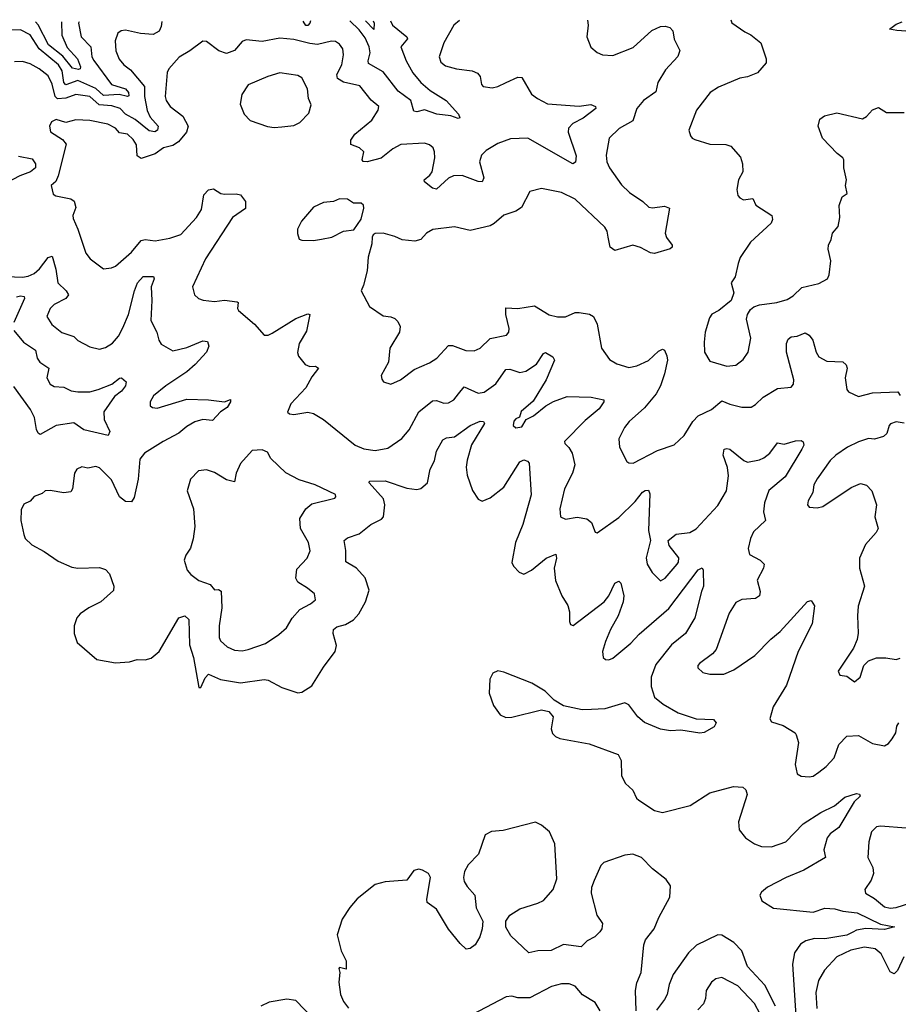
# Model space of a CAD drawing. Extents: x 1954683 to 2060285, y 904798 to 1016299.
# Tile 466 of 472: x 2040452 to 2044885, y 1011305 to 1016272. Entities that reach past the tile are written whole.
import ezdxf

# ---------------------------------------------------------------- set-up
doc = ezdxf.new("R2010")
doc.units = 0

msp = doc.modelspace()

# ---------------------------------------------------------------- linework, layer by layer
at = {"layer": '0CON10XD'}
for points in [[(2040752, 1016262.2), (2040748.8, 1016255), (2040761.8, 1016185), (2040810.6, 1016135), (2040816.2, 1016085), (2040825, 1016065.5), (2040914.7, 1015945), (2040985, 1015923.3), (2041001.3, 1015905), (2041001.7, 1015888.3), (2040995, 1015884.7), (2040954.2, 1015894.2), (2040875, 1015889.3), (2040835.4, 1015925.4), (2040745, 1015965.1), (2040683.8, 1015943.8), (2040674.6, 1015954.6), (2040666, 1016015), (2040647.2, 1016045), (2040550, 1016125), (2040503.9, 1016195), (2040455, 1016221.1), (2040395, 1016219.5)], [(2041168.4, 1016263.4), (2041165, 1016237.5), (2041155, 1016214.5), (2041125, 1016198.2), (2041061.9, 1016201.9), (2040985, 1016219.5), (2040963.6, 1016216.4), (2040946.4, 1016203.6), (2040932.7, 1016165), (2040936.2, 1016115), (2040952.7, 1016072.7), (2040976.9, 1016045), (2041010, 1016020), (2041080.7, 1015935), (2041080.6, 1015885), (2041095, 1015813.5), (2041110.7, 1015780.7), (2041150.3, 1015735), (2041146.5, 1015715), (2041133.7, 1015706.3), (2041105, 1015711.3), (2041035, 1015768.8), (2040986.1, 1015796.1), (2040959.1, 1015825), (2040917, 1015837), (2040852.6, 1015842.6), (2040805, 1015884.2), (2040735.2, 1015894.8), (2040684.1, 1015875.9), (2040643, 1015873), (2040630.4, 1015885), (2040615, 1015946.9), (2040595, 1015988.2), (2040549.4, 1016025), (2040505, 1016049.2), (2040465, 1016061.5), (2040425, 1016060)], [(2040663.1, 1016261.9), (2040665, 1016194.2), (2040691.4, 1016131.4), (2040743, 1016075), (2040758.3, 1016035), (2040756.2, 1016025), (2040748.3, 1016021.7), (2040718.2, 1016028.2), (2040668.9, 1016088.9), (2040596.5, 1016145), (2040545, 1016247), (2040531.8, 1016261.5)], [(2042670.8, 1016268), (2042642.2, 1016245), (2042592.2, 1016155), (2042568.1, 1016085), (2042577.4, 1016057.4), (2042599.8, 1016039.8), (2042655, 1016023.6), (2042735, 1016014.5), (2042762.5, 1016002.5), (2042776, 1015985), (2042782.5, 1015945), (2042790, 1015935), (2042835, 1015929.2), (2042865, 1015935.7), (2042906.2, 1015955), (2042965, 1015982.2), (2042985, 1015980.8), (2043035, 1015896.7), (2043063.8, 1015873.8), (2043115, 1015848.5), (2043275, 1015836.2), (2043334.1, 1015844.1), (2043356.7, 1015835), (2043358.8, 1015825), (2043295, 1015775.6), (2043242.2, 1015747.7), (2043221.1, 1015725), (2043219.4, 1015705), (2043260, 1015585), (2043257, 1015553), (2043242.5, 1015545), (2043015, 1015673.8), (2042928.8, 1015671.2), (2042865, 1015647.9), (2042805, 1015611.5), (2042781.2, 1015588.8), (2042771.2, 1015555), (2042793.5, 1015475), (2042785, 1015453.8), (2042765, 1015455.6), (2042685, 1015486.8), (2042641.2, 1015485), (2042615, 1015472.1), (2042555, 1015416.9), (2042535, 1015423.1), (2042495, 1015453.8), (2042492.9, 1015465), (2042521.8, 1015488.2), (2042532.5, 1015505), (2042546.7, 1015575), (2042545.6, 1015605), (2042537.5, 1015625), (2042520.2, 1015640.2), (2042495, 1015650), (2042375, 1015641.8), (2042335, 1015620), (2042275, 1015573.1), (2042205, 1015555.5), (2042185, 1015556.2), (2042180, 1015565), (2042188.8, 1015605), (2042165.5, 1015625.5), (2042123.3, 1015643.3), (2042122.9, 1015665), (2042143.1, 1015695), (2042228.9, 1015765), (2042260, 1015815), (2042263.8, 1015835), (2042225, 1015866), (2042168.1, 1015938.1), (2042085, 1015956.6), (2042054.5, 1015975), (2042052.7, 1015995), (2042076.9, 1016045), (2042086.1, 1016095), (2042082.2, 1016125), (2042065, 1016148.1), (2042045, 1016161.5), (2042025, 1016164.4), (2041955, 1016147.7), (2041915, 1016151.7), (2041835, 1016172.7), (2041765, 1016179.5), (2041675, 1016161.5), (2041595, 1016170.4), (2041575, 1016161.5), (2041535, 1016116.2), (2041495, 1016101.8), (2041457.1, 1016115), (2041395, 1016162.5), (2041375, 1016164.2), (2041310.8, 1016115), (2041256.3, 1016083.7), (2041204.2, 1016025), (2041195.6, 1016005), (2041186.2, 1015885), (2041190, 1015865), (2041211.4, 1015835), (2041274.6, 1015785), (2041301.5, 1015735), (2041293.8, 1015705), (2041253.5, 1015656.5), (2041225, 1015636.8), (2041177.1, 1015625), (2041135, 1015595.3), (2041065, 1015571.9), (2041045, 1015585.7), (2041040.3, 1015640.2), (2041025, 1015668.5), (2040995, 1015694.5), (2040955, 1015701.5), (2040934.3, 1015724.3), (2040895.6, 1015745.6), (2040805, 1015763.2), (2040735, 1015766.4), (2040685, 1015753.6), (2040635, 1015768), (2040612.6, 1015757.4), (2040601.4, 1015735), (2040606.7, 1015706.7), (2040667.6, 1015667.6), (2040685.5, 1015645), (2040645.9, 1015484.1), (2040633.9, 1015456.1), (2040611.2, 1015435), (2040621.2, 1015391.2), (2040633.9, 1015383.9), (2040709.2, 1015369.2), (2040727.2, 1015357.2), (2040735.4, 1015325), (2040720, 1015285), (2040721.4, 1015268.6), (2040745.6, 1015215), (2040785.7, 1015095), (2040807.1, 1015065), (2040875, 1015016), (2040915, 1015020), (2040935, 1015029.2), (2041015, 1015100), (2041065, 1015157.9), (2041085, 1015163.2), (2041135, 1015157.3), (2041209.7, 1015170.3), (2041265, 1015188.5), (2041344.5, 1015275), (2041368.9, 1015315), (2041381.3, 1015388.7), (2041405, 1015414), (2041429.2, 1015419.2), (2041465.8, 1015395.8), (2041485, 1015391.9), (2041544.2, 1015394.2), (2041565, 1015388.8), (2041590.8, 1015355), (2041590.7, 1015319.3), (2041525, 1015274.3), (2041389.1, 1015065), (2041324.2, 1014925), (2041333.8, 1014885), (2041353.3, 1014865), (2041376.8, 1014856.8), (2041435, 1014850.5), (2041485, 1014857.8), (2041548.6, 1014848.6), (2041554, 1014845), (2041550.5, 1014815), (2041555.7, 1014805), (2041636.9, 1014736.9), (2041685, 1014681.2), (2041705, 1014681.2), (2041725, 1014691.2), (2041845, 1014765.6), (2041905, 1014788), (2041915.6, 1014785.6), (2041898.9, 1014701.1), (2041862.1, 1014637.9), (2041853.6, 1014593.6), (2041859.2, 1014575), (2041892.1, 1014532.1), (2041915, 1014523.1), (2041945, 1014524), (2041960, 1014515), (2041925, 1014470.8), (2041895.3, 1014414.7), (2041820, 1014335), (2041802.5, 1014292.5), (2041813, 1014283), (2041835, 1014280), (2041905, 1014292.5), (2041935, 1014285.8), (2041985, 1014255.6), (2042145, 1014125.6), (2042188, 1014108), (2042245, 1014099.5), (2042309.8, 1014110.2), (2042380.6, 1014159.4), (2042417.4, 1014202.6), (2042465, 1014293.1), (2042535, 1014350), (2042555, 1014351.1), (2042592.6, 1014337.4), (2042615, 1014339.1), (2042643.1, 1014355), (2042666.2, 1014385), (2042695, 1014419.5), (2042765, 1014388.2), (2042795, 1014392.7), (2042853.6, 1014435), (2042905, 1014508.1), (2042925, 1014510), (2042975, 1014492.2), (2043005, 1014498.8), (2043060, 1014535), (2043095, 1014588), (2043105, 1014592.5), (2043141.7, 1014571.7), (2043150.8, 1014555), (2043108.5, 1014455), (2043043.1, 1014346.9), (2042982.5, 1014295), (2042973.3, 1014266.7), (2042955, 1014258.8), (2042945, 1014246.7), (2042942, 1014225), (2042955, 1014214), (2042985, 1014218.8), (2043007.5, 1014255), (2043045, 1014274.3), (2043106.2, 1014323.8), (2043145, 1014346.5), (2043215, 1014371.2), (2043335, 1014367.5), (2043399.2, 1014355), (2043399.4, 1014345), (2043375, 1014308.5), (2043305, 1014250), (2043201.1, 1014145), (2043201.9, 1014135), (2043223.3, 1014113.3), (2043238.9, 1014085), (2043253, 1014027), (2043241.2, 1013985), (2043200.9, 1013905), (2043177.8, 1013805), (2043180, 1013765), (2043205, 1013752.5), (2043265, 1013762.9), (2043314.1, 1013754.1), (2043337.8, 1013735), (2043355, 1013687.5), (2043365, 1013684), (2043475, 1013760.9), (2043558, 1013842), (2043595, 1013889.4), (2043607.7, 1013897.7), (2043625, 1013898.8), (2043630.6, 1013880.6), (2043624.6, 1013695), (2043634.3, 1013645), (2043613, 1013557), (2043617.5, 1013525), (2043642.7, 1013482.7), (2043685, 1013440.8), (2043709.4, 1013455), (2043768.6, 1013525), (2043775.6, 1013535), (2043777.4, 1013557.4), (2043729.1, 1013619.1), (2043724.5, 1013645.5), (2043765, 1013677.1), (2043833.3, 1013685), (2043866, 1013704), (2043975, 1013820.6), (2044017.9, 1013895), (2044028.4, 1013971.6), (2044022.7, 1014012.7), (2044001.5, 1014075), (2044006.7, 1014105), (2044020.6, 1014109.4), (2044035, 1014105.5), (2044105, 1014049.1), (2044125, 1014040.4), (2044185, 1014052.1), (2044207.3, 1014062.7), (2044236.7, 1014085), (2044275, 1014137.5), (2044309.1, 1014130.9), (2044367, 1014147), (2044395, 1014148.8), (2044405, 1014142.5), (2044408, 1014125), (2044399.2, 1014105), (2044315, 1013966.5), (2044232.2, 1013897.7), (2044209.6, 1013835), (2044205, 1013790), (2044214.6, 1013745), (2044155, 1013687.8), (2044139.1, 1013655), (2044127.9, 1013605), (2044134, 1013574), (2044187.5, 1013545), (2044208.6, 1013525), (2044205.7, 1013505), (2044173.3, 1013445), (2044187.8, 1013387.8), (2044185, 1013366.2), (2044165, 1013351.8), (2044095, 1013347.5), (2044065, 1013332.5), (2044031.5, 1013278.5), (2043965.5, 1013094.5), (2043946.8, 1013073.2), (2043882.5, 1013025), (2043873.3, 1013015), (2043873, 1013003), (2043899.3, 1012979.3), (2043935, 1012970), (2044005, 1012970.8), (2044055, 1012993.1), (2044160.6, 1013065), (2044242.7, 1013147.3), (2044289.1, 1013185), (2044426.7, 1013336.7), (2044445, 1013342.5), (2044462, 1013315), (2044450.8, 1013225), (2044380.4, 1013085), (2044321.1, 1012915), (2044253.3, 1012805), (2044236.2, 1012745), (2044245, 1012730), (2044305, 1012710.8), (2044364, 1012675), (2044370.6, 1012665), (2044381.9, 1012625), (2044364.2, 1012515), (2044375, 1012467.5), (2044395, 1012456.2), (2044435, 1012452), (2044455, 1012456.2), (2044485, 1012476), (2044521.2, 1012505), (2044561.3, 1012548.7), (2044584.4, 1012615), (2044625, 1012656.9), (2044685, 1012660.9), (2044755, 1012620), (2044815, 1012609.4), (2044835, 1012620), (2044855, 1012644.2), (2044872.1, 1012675), (2044877.6, 1012707.6), (2044888.5, 1012725)], [(2041919.1, 1016265.7), (2041915, 1016254.4), (2041905, 1016242.7), (2041895, 1016243.2), (2041881.8, 1016265.6)], [(2042322.7, 1016267), (2042332.1, 1016245), (2042405.7, 1016185), (2042408.1, 1016175), (2042374.6, 1016135), (2042401.4, 1016065), (2042435, 1016004.5), (2042475.3, 1015955), (2042522.1, 1015915), (2042604.4, 1015864.4), (2042666.7, 1015795), (2042672.5, 1015777.5), (2042665, 1015774.4), (2042627.7, 1015787.7), (2042556, 1015795), (2042495, 1015816.8), (2042455, 1015808.2), (2042441.2, 1015811.2), (2042425.3, 1015865), (2042361.7, 1015911.7), (2042285, 1016008.7), (2042211.9, 1016051.9), (2042209.5, 1016065), (2042219.6, 1016105), (2042215.5, 1016135), (2042195, 1016180.4), (2042165, 1016221), (2042117, 1016266.3)], [(2043317.6, 1016270), (2043320.8, 1016245), (2043313.8, 1016185), (2043333.9, 1016133.9), (2043365, 1016106.7), (2043392.5, 1016095), (2043445, 1016092), (2043547.6, 1016132.4), (2043641.7, 1016218.3), (2043685, 1016237.5), (2043708.8, 1016238.8), (2043732.7, 1016232.7), (2043746.8, 1016216.8), (2043754.4, 1016174.4), (2043783, 1016117), (2043773, 1016087), (2043711.2, 1016018.8), (2043671.9, 1015955), (2043660.9, 1015909.1), (2043600, 1015865), (2043565.6, 1015825), (2043545, 1015761.9), (2043476.7, 1015723.3), (2043425.8, 1015675), (2043410.9, 1015589.1), (2043414.6, 1015555), (2043428.2, 1015525), (2043488.7, 1015438.7), (2043529.6, 1015399.6), (2043595.8, 1015355.8), (2043626.3, 1015326.3), (2043645, 1015323.3), (2043705, 1015331.4), (2043731.2, 1015321.2), (2043709.2, 1015195), (2043715, 1015173.3), (2043743.8, 1015135), (2043743.3, 1015125), (2043733.9, 1015116.1), (2043655, 1015092.2), (2043635, 1015095.6), (2043585, 1015122.9), (2043545, 1015134.3), (2043455, 1015108.5), (2043431.5, 1015125), (2043420.4, 1015175), (2043415.5, 1015205), (2043404.4, 1015225), (2043255, 1015366.5), (2043185, 1015400.5), (2043085, 1015421.1), (2043025, 1015406.2), (2042983.3, 1015325), (2042955, 1015306.2), (2042894.1, 1015285.9), (2042846.2, 1015243.8), (2042825, 1015233.1), (2042725, 1015208.5), (2042645, 1015227.8), (2042535.8, 1015214.2), (2042503.8, 1015195), (2042475, 1015164), (2042445, 1015155.6), (2042382.1, 1015162.1), (2042345, 1015179.2), (2042285, 1015195.7), (2042245.9, 1015194.1), (2042235, 1015187.5), (2042230, 1015175), (2042228.3, 1015141.7), (2042209.4, 1015075), (2042204.2, 1015005), (2042187, 1014933), (2042174.4, 1014905), (2042216.2, 1014825), (2042285, 1014778.8), (2042325, 1014774), (2042345, 1014764), (2042360.3, 1014750.3), (2042372, 1014725), (2042368, 1014695), (2042318.8, 1014615), (2042312.5, 1014545), (2042276.4, 1014476.4), (2042278.3, 1014458.3), (2042287.5, 1014445), (2042325, 1014434), (2042373.3, 1014455), (2042441.7, 1014508.3), (2042518.9, 1014541.1), (2042556, 1014564), (2042615, 1014628.2), (2042635, 1014628.8), (2042702.6, 1014602.6), (2042745, 1014602.5), (2042775, 1014614.4), (2042825, 1014663.5), (2042908.7, 1014681.3), (2042920, 1014695), (2042922.2, 1014715), (2042904.6, 1014785.4), (2042905, 1014818), (2042965, 1014815.4), (2043048.7, 1014828.7), (2043123.8, 1014783.8), (2043165, 1014773.3), (2043206.6, 1014773.4), (2043255, 1014795.6), (2043275, 1014794.4), (2043327.1, 1014787.1), (2043347.8, 1014775), (2043366, 1014736), (2043387.5, 1014615), (2043427.9, 1014557.9), (2043465, 1014535.7), (2043525, 1014516.9), (2043565, 1014525.5), (2043625, 1014553.6), (2043675, 1014599.4), (2043695, 1014610), (2043705.5, 1014605.5), (2043716.6, 1014576.6), (2043720.9, 1014555), (2043704.7, 1014485.3), (2043684.7, 1014425.3), (2043662.7, 1014385), (2043605, 1014313.6), (2043527.8, 1014245), (2043503.1, 1014215), (2043475, 1014157.5), (2043478, 1014115), (2043515, 1014043.3), (2043525.9, 1014035.9), (2043547.5, 1014035), (2043670.6, 1014099.4), (2043755, 1014127.1), (2043805.4, 1014174.6), (2043848.2, 1014245), (2043875, 1014274.5), (2043942.5, 1014305), (2043995, 1014349.5), (2044035, 1014332), (2044095, 1014316.8), (2044142.2, 1014317.8), (2044165, 1014330.6), (2044202.7, 1014367.3), (2044275, 1014411.5), (2044345, 1014418.8), (2044356.5, 1014433.5), (2044357.3, 1014455), (2044320.8, 1014595), (2044320.9, 1014639.1), (2044329.7, 1014660.3), (2044345, 1014672.5), (2044375, 1014675.8), (2044415, 1014692), (2044435, 1014681.2), (2044454.3, 1014655), (2044470, 1014595), (2044485, 1014571.9), (2044525, 1014550), (2044605, 1014546.5), (2044621.4, 1014531.4), (2044626.7, 1014515), (2044616.7, 1014465), (2044625.9, 1014405.9), (2044633.3, 1014395), (2044685, 1014370.6), (2044755, 1014389.5), (2044883.3, 1014395), (2044895, 1014376.7)], [(2042235.4, 1016266.7), (2042240.7, 1016255), (2042238, 1016222), (2042197.1, 1016266.6)], [(2044040.4, 1016272.2), (2044045, 1016256.7), (2044110.5, 1016210.5), (2044141.2, 1016195), (2044191.2, 1016155), (2044218.8, 1016075), (2044218, 1016055), (2044175, 1016004.4), (2044125, 1015984.4), (2044085, 1015976.7), (2043978.7, 1015931.3), (2043936, 1015905), (2043867.1, 1015815), (2043828, 1015715), (2043835.9, 1015685.9), (2043844.2, 1015674.2), (2043858.3, 1015668.3), (2043935, 1015644.3), (2044015, 1015642.2), (2044040, 1015635), (2044088.2, 1015578.2), (2044099.5, 1015545), (2044100, 1015505), (2044079.2, 1015465), (2044070.8, 1015415), (2044076.2, 1015385), (2044085, 1015373.3), (2044104.1, 1015364.1), (2044150.7, 1015370.7), (2044167, 1015337), (2044246.7, 1015285), (2044250, 1015265), (2044243.3, 1015245), (2044139.8, 1015150.2), (2044087.6, 1015072.4), (2044077.5, 1015042.5), (2044062.5, 1014975), (2044042, 1014945), (2044055.8, 1014895), (2044041.2, 1014855), (2043980, 1014805), (2043944.2, 1014785.8), (2043931.7, 1014768.3), (2043911.4, 1014695), (2043905.8, 1014645), (2043908, 1014595), (2043935, 1014548.8), (2044020, 1014525), (2044065, 1014530), (2044102.7, 1014557.3), (2044127.5, 1014595), (2044140.6, 1014665), (2044119.1, 1014760.9), (2044124.6, 1014785.4), (2044139.1, 1014810.9), (2044156.2, 1014823.8), (2044185, 1014833.6), (2044272.5, 1014845), (2044325, 1014861.1), (2044355, 1014878.6), (2044398.6, 1014921.4), (2044485, 1014942), (2044527.1, 1014965), (2044535.8, 1014985), (2044544.2, 1015055), (2044532, 1015115), (2044533.8, 1015135), (2044547, 1015163), (2044552.5, 1015195), (2044581.7, 1015228.3), (2044590, 1015275), (2044587.5, 1015335), (2044601.7, 1015378.3), (2044627.5, 1015395), (2044618.8, 1015435), (2044624.2, 1015465), (2044611.2, 1015525), (2044610, 1015565), (2044605.7, 1015575.7), (2044577.3, 1015597.3), (2044503.3, 1015675), (2044481.2, 1015735), (2044489.3, 1015770.7), (2044513.6, 1015786.4), (2044575, 1015802.5), (2044705, 1015772.5), (2044725, 1015784), (2044755, 1015817.1), (2044785, 1015830), (2044825, 1015803.8), (2044915, 1015803.3)], [(2044947.6, 1016212.4), (2044877.1, 1016217.1), (2044840, 1016225), (2044875, 1016250), (2044905, 1016261.1)], [(2041735, 1015728.1), (2041775, 1015732.5), (2041835, 1015738), (2041865, 1015754), (2041909.8, 1015800.2), (2041923, 1015843), (2041909.4, 1015875), (2041903.2, 1015923.2), (2041875, 1015978.8), (2041855, 1015991.4), (2041765, 1016003.5), (2041704.5, 1015985.5), (2041605, 1015943.3), (2041573.3, 1015895), (2041563.9, 1015846.1), (2041583.8, 1015795), (2041614.3, 1015764.3), (2041702.6, 1015732.6), (2041735, 1015728.1)], [(2040445, 1015583.2), (2040515, 1015570), (2040530.9, 1015545), (2040530.9, 1015525), (2040506.9, 1015505), (2040452.5, 1015485), (2040381.7, 1015448.3)], [(2041935, 1015158), (2041975, 1015164.2), (2042027.5, 1015175), (2042085, 1015206), (2042137.3, 1015212.7), (2042173.9, 1015266.1), (2042188.3, 1015321.7), (2042186.2, 1015336.2), (2042175, 1015346.2), (2042136.7, 1015346.7), (2042105, 1015366.2), (2042065, 1015368.8), (2042034.3, 1015355.7), (2041985, 1015350), (2041935, 1015326), (2041873.4, 1015256.6), (2041853.8, 1015215), (2041853.6, 1015193.6), (2041862.5, 1015165), (2041875, 1015160), (2041935, 1015158)], [(2040385, 1014976.5), (2040465, 1014973.3), (2040495, 1014977.5), (2040525, 1014991.8), (2040550.8, 1015015), (2040595, 1015072.9), (2040615, 1015078.8), (2040633.3, 1015013.2), (2040644, 1014944), (2040686.5, 1014905), (2040697.1, 1014885), (2040684.1, 1014865.9), (2040626, 1014835), (2040605.8, 1014815), (2040588, 1014775), (2040613.8, 1014735), (2040665, 1014694), (2040724.4, 1014674.4), (2040745, 1014654.2), (2040805, 1014622), (2040855, 1014610.8), (2040885, 1014619.2), (2040919.4, 1014640.6), (2040950.5, 1014675), (2040972.6, 1014717.4), (2041000.5, 1014785), (2041030.3, 1014905), (2041045.8, 1014945), (2041075, 1014976.1), (2041127.3, 1014977.3), (2041130, 1014965), (2041115.3, 1014924.7), (2041118.8, 1014855), (2041112.5, 1014755), (2041143.6, 1014695), (2041153.5, 1014655), (2041165, 1014635.8), (2041225, 1014602.5), (2041295, 1014618.8), (2041375, 1014652.5), (2041398.6, 1014648.6), (2041405.4, 1014624.6), (2041394.5, 1014595), (2041337.7, 1014532.3), (2041294.5, 1014495), (2041188.6, 1014425), (2041126, 1014375), (2041110, 1014345), (2041110, 1014325), (2041122.5, 1014315), (2041145, 1014312.7), (2041295, 1014357.1), (2041405, 1014353.8), (2041485.7, 1014344.3), (2041515.9, 1014355.9), (2041516, 1014345), (2041498.1, 1014315), (2041465, 1014293.1), (2041425, 1014250.5), (2041375, 1014255.3), (2041335, 1014243.3), (2041295, 1014220.4), (2041255, 1014186.2), (2041175, 1014144.6), (2041081.9, 1014085), (2041057.8, 1014055), (2041049.6, 1013955), (2041028.7, 1013861.3), (2041015, 1013840), (2040985, 1013841.5), (2040955, 1013864.4), (2040915, 1013950.6), (2040855, 1014011.4), (2040835, 1014018.1), (2040795, 1014008.9), (2040765, 1014016.2), (2040740, 1014005), (2040727.5, 1013985), (2040718.1, 1013905), (2040710, 1013890), (2040675, 1013884.5), (2040605, 1013897.5), (2040580, 1013895), (2040565, 1013881.2), (2040525, 1013866.7), (2040505, 1013843.8), (2040472.1, 1013827.9), (2040459.7, 1013800.3), (2040456.7, 1013745), (2040471.9, 1013675), (2040480, 1013655), (2040512.3, 1013622.3), (2040575, 1013588.6), (2040645, 1013540), (2040715, 1013510.6), (2040745, 1013505.6), (2040855, 1013508.1), (2040885, 1013499.2), (2040905, 1013476.7), (2040925.8, 1013415), (2040925, 1013393.3), (2040861.2, 1013335), (2040800, 1013305), (2040756, 1013275), (2040740, 1013255), (2040725.6, 1013215), (2040725.8, 1013175), (2040740.8, 1013130.8), (2040840, 1013045), (2040935, 1013027.5), (2041005, 1013033.3), (2041045, 1013044.5), (2041085, 1013042.7), (2041115, 1013050.9), (2041155, 1013085.6), (2041255, 1013254.4), (2041285, 1013265.5), (2041305, 1013246.7), (2041308.8, 1013118.8), (2041328.3, 1013055), (2041355, 1012903.3), (2041365, 1012903.3), (2041387.8, 1012952.2), (2041405, 1012970), (2041465, 1012943.2), (2041565, 1012926.2), (2041685, 1012942.9), (2041705, 1012940.9), (2041775, 1012902.7), (2041855, 1012877.1), (2041875, 1012880), (2041925, 1012911.4), (2041984, 1013006), (2042044.3, 1013085), (2042050.6, 1013115), (2042033.1, 1013175), (2042034.6, 1013195.4), (2042051.3, 1013208.7), (2042095, 1013220.9), (2042135.7, 1013244.3), (2042162.1, 1013275), (2042196.5, 1013335), (2042215.6, 1013395), (2042195, 1013456), (2042150.8, 1013505), (2042096.6, 1013536.6), (2042097.3, 1013595), (2042089.5, 1013645), (2042105, 1013659.1), (2042165, 1013677.8), (2042223.9, 1013726.1), (2042278.1, 1013751.9), (2042288, 1013765), (2042294.5, 1013825), (2042287.9, 1013855), (2042214.4, 1013935), (2042216.4, 1013943.6), (2042295, 1013945.4), (2042405, 1013909.6), (2042455, 1013902.9), (2042475, 1013907.8), (2042509.1, 1013935), (2042522.3, 1014005), (2042544, 1014046), (2042555.5, 1014095), (2042587.2, 1014152.8), (2042605, 1014162.2), (2042645, 1014167.9), (2042724.2, 1014225.8), (2042775, 1014246.2), (2042792.5, 1014245), (2042796.9, 1014235), (2042732.3, 1014127.7), (2042709.7, 1014050.2), (2042705.4, 1014015), (2042709.6, 1013975), (2042736.8, 1013896.8), (2042765, 1013853.3), (2042785, 1013844), (2042825, 1013860), (2042895, 1013914.4), (2042975, 1014042.2), (2042995, 1014051.5), (2043014, 1014045), (2043023.1, 1014035), (2043032.3, 1013875), (2042990, 1013725), (2042952.9, 1013635), (2042934.4, 1013534.4), (2042944, 1013515), (2042972, 1013485), (2042995, 1013475.8), (2043035, 1013495.6), (2043109.1, 1013555), (2043156.4, 1013576.4), (2043159.6, 1013555), (2043149.3, 1013505), (2043155, 1013443.3), (2043187.3, 1013365), (2043216.8, 1013316.8), (2043225.8, 1013285), (2043225.9, 1013235.9), (2043231.2, 1013221.2), (2043245, 1013216.7), (2043400.4, 1013335), (2043424.5, 1013365), (2043455, 1013428.8), (2043475, 1013440), (2043485, 1013430), (2043500.7, 1013365), (2043496.8, 1013335), (2043472.4, 1013265), (2043432.7, 1013195), (2043407.1, 1013135), (2043392.5, 1013085), (2043396, 1013055), (2043407.5, 1013045), (2043425, 1013043.5), (2043445, 1013050.6), (2043535, 1013126.2), (2043577.7, 1013172.3), (2043727.5, 1013302.5), (2043875, 1013497.5), (2043895, 1013507.5), (2043900, 1013495), (2043901.4, 1013415), (2043892.8, 1013387.2), (2043859.3, 1013255), (2043810.8, 1013175), (2043741.5, 1013118.5), (2043661.2, 1013018.8), (2043638.8, 1012955), (2043637.7, 1012907.7), (2043655.4, 1012855), (2043699, 1012819), (2043775, 1012776), (2043865, 1012744.5), (2043952.5, 1012742.5), (2043965.8, 1012725), (2043955.8, 1012705), (2043905, 1012675.6), (2043883.4, 1012673.4), (2043788.1, 1012688.1), (2043735, 1012684.7), (2043685, 1012693.7), (2043605, 1012726.3), (2043570.6, 1012755), (2043525, 1012815.4), (2043505, 1012825.8), (2043405, 1012796.1), (2043337.7, 1012792.3), (2043290.3, 1012790.3), (2043195, 1012811.5), (2043148.9, 1012838.9), (2043103.3, 1012885), (2043036.7, 1012925), (2042895, 1012980.4), (2042865, 1012986.7), (2042838.6, 1012975), (2042824.4, 1012945), (2042820.4, 1012875), (2042842.4, 1012812.4), (2042875.3, 1012765.3), (2042905, 1012751.8), (2042935, 1012753.1), (2043085, 1012791.2), (2043122.5, 1012782.5), (2043143.1, 1012755), (2043132.9, 1012695), (2043140.8, 1012670.8), (2043155.4, 1012655.4), (2043176.4, 1012646.4), (2043325, 1012618.7), (2043471.1, 1012565), (2043486.8, 1012535), (2043487.8, 1012457.8), (2043509.2, 1012419.2), (2043545.7, 1012385), (2043564.3, 1012345), (2043576, 1012335), (2043655, 1012282.1), (2043695, 1012272.7), (2043835, 1012307.5), (2043935, 1012371.8), (2044054.2, 1012404.2), (2044100.3, 1012400.3), (2044116.6, 1012386.6), (2044122.7, 1012362.7), (2044078, 1012225), (2044082, 1012185), (2044113.8, 1012145), (2044158.8, 1012115), (2044195, 1012101.8), (2044245, 1012100), (2044317.5, 1012125), (2044405, 1012214.7), (2044495, 1012272.8), (2044564.1, 1012305.9), (2044615, 1012350), (2044675, 1012368.8), (2044690, 1012365), (2044693.3, 1012355), (2044663.3, 1012326.7)], [(2040435, 1014873.4), (2040455, 1014878.9), (2040473.8, 1014875), (2040475.5, 1014865), (2040421.7, 1014745)], [(2040421.7, 1014705), (2040470, 1014645), (2040531.4, 1014605), (2040540.3, 1014565), (2040553.1, 1014545), (2040598.8, 1014515), (2040587.7, 1014465), (2040605, 1014433.8), (2040625, 1014421.8), (2040675, 1014418.2), (2040710.7, 1014400.7), (2040744.4, 1014394.4), (2040805, 1014395.3), (2040846.8, 1014406.8), (2040916.1, 1014433.9), (2040955, 1014463.8), (2040965.9, 1014465.9), (2040988.8, 1014445), (2040985.6, 1014425), (2040965, 1014397.5), (2040929.2, 1014370.8), (2040875.4, 1014294.6), (2040877.5, 1014255), (2040907.1, 1014195), (2040897.5, 1014175), (2040775, 1014203.5), (2040725, 1014238.2), (2040635, 1014225.5), (2040555, 1014180), (2040545, 1014186.2), (2040535.6, 1014205), (2040526.5, 1014265), (2040506.2, 1014305), (2040421.2, 1014421.2)], [(2044915, 1014236), (2044875, 1014243.3), (2044846.3, 1014233.7), (2044838.6, 1014225), (2044828.1, 1014185), (2044810.2, 1014169.8), (2044765, 1014155.6), (2044735, 1014158.9), (2044685, 1014142.9), (2044629.2, 1014115), (2044569.2, 1014075), (2044542.2, 1014047.8), (2044475, 1013956.7), (2044458.6, 1013925), (2044453.3, 1013886.7), (2044430, 1013845), (2044427.5, 1013825), (2044435, 1013813.3), (2044475, 1013810), (2044503.9, 1013816.1), (2044647.9, 1013912.1), (2044695, 1013932.5), (2044725, 1013924.2), (2044752, 1013895), (2044775.8, 1013825), (2044766.5, 1013765), (2044783.1, 1013705), (2044772.9, 1013685), (2044720, 1013625), (2044688.9, 1013555), (2044689.4, 1013505), (2044714.4, 1013415), (2044682.9, 1013312.9), (2044678.9, 1013265), (2044683.2, 1013176.8), (2044678.1, 1013145), (2044658.9, 1013101.1), (2044581.2, 1012985), (2044590, 1012965), (2044625, 1012960), (2044665, 1012932.5), (2044693.3, 1012955), (2044712, 1013015), (2044735, 1013037.5), (2044775, 1013052.2), (2044822.7, 1013052.7), (2044875, 1013044.2), (2044895, 1013050.8)], [(2041575, 1013088.2), (2041605, 1013094.5), (2041692, 1013125), (2041759.8, 1013170.2), (2041797.5, 1013205), (2041826.2, 1013253.8), (2041865, 1013297.1), (2041918.8, 1013325), (2041943.8, 1013345), (2041938.8, 1013375), (2041904.2, 1013405), (2041854.7, 1013434.7), (2041844.4, 1013455), (2041849.7, 1013500.3), (2041902.5, 1013555), (2041916.8, 1013593.2), (2041908.1, 1013635), (2041868.5, 1013705), (2041864.5, 1013755), (2041896.1, 1013803.9), (2041925, 1013829.4), (2042041.7, 1013858.3), (2042047.5, 1013865), (2042045, 1013876.2), (2041943.3, 1013925), (2041861.7, 1013951.7), (2041795, 1013985.7), (2041718.8, 1014058.8), (2041701.2, 1014091.2), (2041675, 1014102), (2041625, 1014099.2), (2041566.2, 1014033.8), (2041543.6, 1013985), (2041535, 1013941.2), (2041495, 1013951.5), (2041435, 1013987.5), (2041395, 1014002), (2041354.3, 1013995.7), (2041314, 1013955), (2041296, 1013895), (2041328, 1013805), (2041335.8, 1013715), (2041327.6, 1013652.4), (2041314, 1013606), (2041289.3, 1013570.7), (2041282, 1013545), (2041296.9, 1013495), (2041315, 1013472.9), (2041355, 1013443.3), (2041412.1, 1013422.1), (2041435, 1013396.7), (2041455, 1013397.5), (2041468.5, 1013388.5), (2041471.1, 1013305), (2041457.5, 1013215), (2041458.4, 1013155), (2041465, 1013138.1), (2041498.7, 1013108.7), (2041535, 1013090.9), (2041575, 1013088.2)], [(2044663.3, 1012326.7), (2044585, 1012196.9), (2044540.9, 1012165), (2044526.7, 1012145), (2044509.2, 1012085), (2044517.5, 1012045), (2044407.8, 1011982.2), (2044318.6, 1011945), (2044225, 1011895.5), (2044195, 1011870), (2044186.9, 1011855), (2044196.8, 1011826.8), (2044255, 1011790.8), (2044455, 1011770), (2044515, 1011789.3), (2044565, 1011787.1), (2044605, 1011775.5), (2044677.2, 1011767.2), (2044795, 1011709.7), (2044865.6, 1011695.6), (2044815, 1011682.7), (2044721.8, 1011688.2), (2044675, 1011679.7), (2044655, 1011669), (2044625, 1011654.5), (2044515, 1011635.9), (2044462.2, 1011637.8), (2044418.6, 1011625), (2044391.7, 1011608.3), (2044360.9, 1011565), (2044351.7, 1011508.3), (2044371.5, 1011195)], [(2043562.6, 1011272.6), (2043559.2, 1011375), (2043566.5, 1011413.5), (2043586.9, 1011465), (2043600.3, 1011605), (2043610.1, 1011629.9), (2043652.9, 1011685), (2043677.1, 1011742.9), (2043732.2, 1011845), (2043735, 1011903.3), (2043713.3, 1011935), (2043645, 1011988.9), (2043589.6, 1012045), (2043545, 1012062.9), (2043505, 1012057), (2043400.1, 1012019.9), (2043384.6, 1012005), (2043350.1, 1011929.9), (2043337.8, 1011895), (2043336, 1011865), (2043364.5, 1011754.5), (2043393, 1011713), (2043390, 1011685), (2043379.7, 1011670.3), (2043353.3, 1011645), (2043314.6, 1011625.4), (2043285, 1011594.5), (2043195, 1011607.5), (2043133, 1011577), (2043065.4, 1011574.6), (2043020, 1011565), (2042930.2, 1011650.2), (2042904.2, 1011695), (2042904, 1011725), (2042925.6, 1011754.4), (2042975, 1011787.1), (2043066.7, 1011815), (2043095, 1011829.2), (2043142.9, 1011885), (2043162.4, 1011937.6), (2043152.1, 1012115), (2043125, 1012174.5), (2043085, 1012209.1), (2043055, 1012223.6), (2042891.3, 1012181.3), (2042833.2, 1012176.8), (2042800, 1012160), (2042767.4, 1012062.6), (2042715, 1012008.2), (2042695.9, 1011975), (2042690.9, 1011945), (2042694.7, 1011924.7), (2042708.8, 1011898.8), (2042747.5, 1011855), (2042755, 1011792.5), (2042789.2, 1011725), (2042785.8, 1011685), (2042772.9, 1011645), (2042750, 1011605), (2042725, 1011586), (2042705, 1011583.3), (2042675, 1011611.2), (2042615, 1011684), (2042555.5, 1011785), (2042508, 1011818), (2042505.3, 1011835), (2042524.5, 1011945), (2042515, 1011964.2), (2042485, 1011982.5), (2042465, 1011986.9), (2042440.6, 1011979.4), (2042405, 1011932.1), (2042295, 1011922.8), (2042245, 1011910), (2042155, 1011837), (2042116.7, 1011793.3), (2042078, 1011735), (2042053.2, 1011655), (2042074.6, 1011575), (2042098.9, 1011525), (2042098.3, 1011481.7), (2042065, 1011490), (2042062.5, 1011485), (2042066.7, 1011465), (2042062.7, 1011417.3), (2042070.6, 1011355), (2042085, 1011320), (2042110, 1011285)], [(2044925, 1012193.6), (2044795, 1012204.3), (2044775, 1012200), (2044749.2, 1012175), (2044736.9, 1012125), (2044731.9, 1012045), (2044756.7, 1011995), (2044760.9, 1011965), (2044748.5, 1011931.5), (2044715.7, 1011885), (2044719.2, 1011865), (2044765, 1011838.5), (2044815, 1011796.1), (2044845, 1011790.3), (2044875, 1011794.2), (2044995, 1011831.6)], [(2044265, 1011296.2), (2044211.3, 1011401.3), (2044125, 1011496.5), (2044095.3, 1011575), (2044055, 1011616.5), (2043995, 1011653.6), (2043975, 1011655.4), (2043866.4, 1011603.6), (2043825.9, 1011564.1), (2043749.4, 1011455), (2043729.7, 1011405), (2043718.5, 1011355), (2043705, 1011330), (2043665, 1011275.8)], [(2044645, 1011577.3), (2044575.3, 1011544.7), (2044513.5, 1011476.5), (2044483.3, 1011425), (2044469.7, 1011365), (2044473.3, 1011283.3)], [(2044913.1, 1011545), (2044881.5, 1011475), (2044865, 1011458.1), (2044845, 1011468.6), (2044798.8, 1011558.8), (2044769.2, 1011585), (2044715, 1011594.1), (2044645, 1011577.3)], [(2044187.4, 1011255), (2044159.9, 1011309.9), (2044075, 1011397.9), (2043995, 1011440.6), (2043965, 1011432.9), (2043943, 1011417), (2043915.6, 1011375), (2043912.3, 1011335), (2043902.6, 1011307.4), (2043873.6, 1011276.4)], [(2043381.3, 1011271.3), (2043355, 1011313.8), (2043292.1, 1011352.1), (2043255, 1011396), (2043225, 1011408.1), (2043185, 1011407.8), (2043135, 1011395.6), (2043025, 1011336.9), (2042965, 1011337.8), (2042935, 1011346.5), (2042906.7, 1011343.3), (2042631.2, 1011198.8)], [(2041930.8, 1011235), (2041845.6, 1011325), (2041799.6, 1011330.4), (2041710, 1011315), (2041669.2, 1011295)]]:
    msp.add_lwpolyline(points, dxfattribs=at)

doc.saveas('drawing.dxf')
